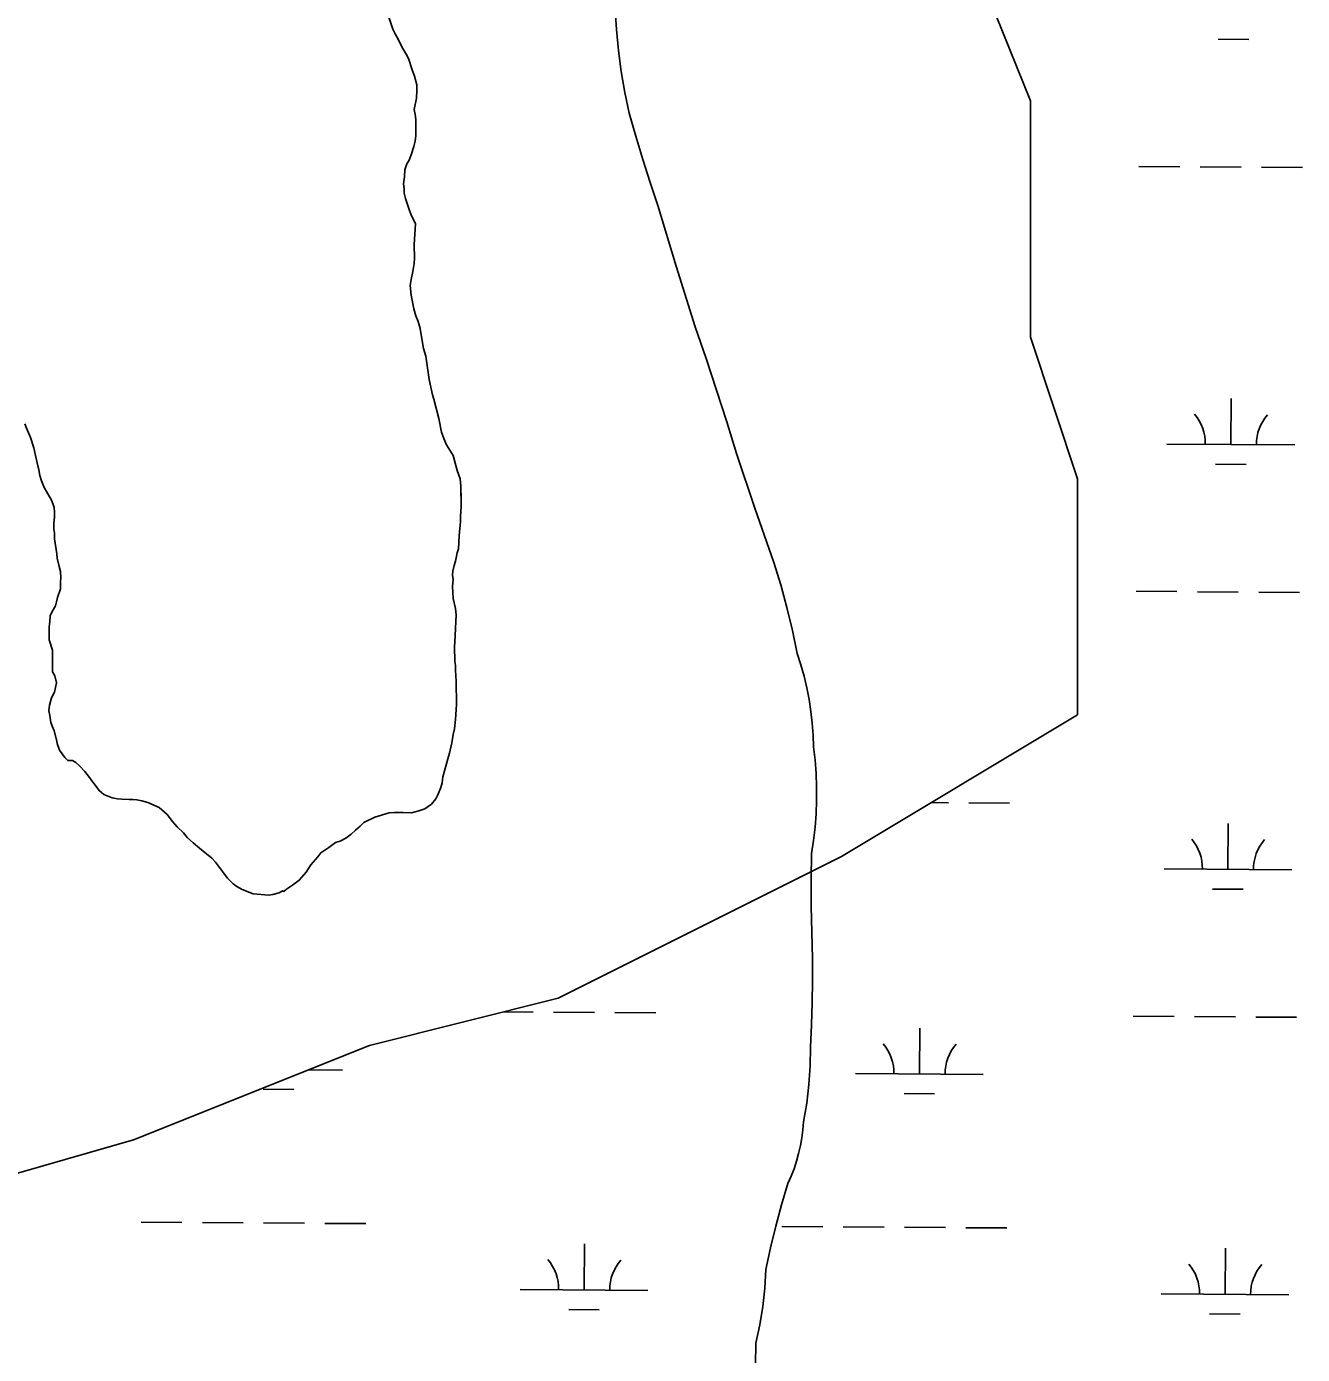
# Model space of a CAD drawing. Extents: x 3172231 to 3210228, y 940198 to 965780.
# Drawn here: x 3195351 to 3196350, y 952152 to 953192 of the extents above; entities that cross this region are included whole.
import ezdxf

# ---------------------------------------------------------------- set-up
doc = ezdxf.new("R2010")
doc.units = 0
for name, color, linetype in [('V-ROAD-CNTR', 7, 'Continuous'), ('V-SITE-VEGE', 7, 'Continuous'), ('V-TOPO-SHOR', 7, 'Continuous'), ('V-WETL-SWMP', 7, 'Continuous')]:
    doc.layers.add(name, color=color, linetype=linetype)

msp = doc.modelspace()

# ---------------------------------------------------------------- linework, layer by layer
at = {"layer": 'V-ROAD-CNTR'}
for points in [[(3195811.997, 953200.609), (3195812.918, 953189.392), (3195814.307, 953172.887), (3195816.41, 953156.439), (3195819.226, 953140.1), (3195822.742, 953123.913), (3195827.865, 953105.672), (3195833.298, 953087.518), (3195839.043, 953069.461), (3195845.094, 953051.506), (3195859.576, 953003.898), (3195874.434, 952956.405), (3195882.933, 952931.757), (3195891.16, 952907.018), (3195899.112, 952882.186)], [(3195899.112, 952882.186), (3195906.79, 952857.27), (3195921.124, 952814.495), (3195936.038, 952771.921), (3195941.389, 952754.364), (3195946.225, 952736.647), (3195950.534, 952718.794), (3195954.312, 952700.831), (3195957.165, 952691.963), (3195959.674, 952682.968), (3195961.83, 952673.869), (3195963.631, 952664.686), (3195965.068, 952655.435), (3195966.141, 952646.145), (3195966.85, 952636.833), (3195967.19, 952627.525), (3195968.366, 952617.144), (3195969.148, 952606.705), (3195969.535, 952596.225), (3195969.527, 952585.731), (3195969.117, 952575.244), (3195968.314, 952564.787), (3195967.116, 952554.383), (3195965.531, 952544.055), (3195965.314, 952523.532), (3195965.369, 952503.005), (3195965.697, 952482.479), (3195966.297, 952461.965), (3195966.338, 952444.614), (3195966.096, 952427.263), (3195965.576, 952409.919), (3195964.777, 952392.587), (3195964.515, 952377.868), (3195963.522, 952363.163), (3195961.804, 952348.526), (3195959.365, 952334.01), (3195958.816, 952327.788), (3195957.98, 952321.576), (3195956.858, 952315.4), (3195955.451, 952309.272), (3195953.763, 952303.216), (3195951.799, 952297.252), (3195949.569, 952291.395), (3195947.081, 952285.667), (3195942.081, 952269.012), (3195937.535, 952252.223), (3195933.449, 952235.315), (3195929.828, 952218.31), (3195928.917, 952203.812), (3195927.297, 952189.359), (3195924.979, 952175.003), (3195921.964, 952160.794), (3195921.653, 952143.449)]]:
    msp.add_lwpolyline(points, dxfattribs=at)
at = {"layer": 'V-SITE-VEGE'}
for p, q in [((3195634.507, 953198.853), (3195637.691, 953189.58)), ((3195637.691, 953189.58), (3195639.451, 953185.806)), ((3195639.451, 953185.806), (3195641.902, 953181.693)), ((3195641.902, 953181.693), (3195645.064, 953175.177)), ((3195645.064, 953175.177), (3195648.214, 953170.036)), ((3195648.214, 953170.036), (3195649.967, 953166.608)), ((3195649.967, 953166.608), (3195652.808, 953157.674)), ((3195652.808, 953157.674), (3195654.575, 953152.868)), ((3195654.575, 953152.868), (3195656.363, 953145.993)), ((3195656.363, 953145.993), (3195656.406, 953141.516)), ((3195656.115, 953135.652), (3195654.477, 953126.68)), ((3195656.406, 953141.516), (3195656.115, 953135.652)), ((3195654.477, 953126.68), (3195655.202, 953122.895)), ((3195655.202, 953122.895), (3195655.587, 953118.764)), ((3195655.587, 953118.764), (3195655.699, 953106.36)), ((3195655.699, 953106.36), (3195655.052, 953101.875)), ((3195654.057, 953097.729), (3195652.052, 953091.164)), ((3195655.052, 953101.875), (3195654.057, 953097.729)), ((3195648.671, 953084.241), (3195646.991, 953079.402)), ((3195650.368, 953087.014), (3195648.671, 953084.241)), ((3195652.052, 953091.164), (3195650.368, 953087.014)), ((3195646.7, 953073.885), (3195646.062, 953068.363)), ((3195646.991, 953079.402), (3195646.7, 953073.885)), ((3195646.062, 953068.363), (3195646.442, 953064.578)), ((3195646.442, 953064.578), (3195646.473, 953061.134)), ((3195646.473, 953061.134), (3195647.546, 953057.009)), ((3195647.546, 953057.009), (3195650.383, 953048.422)), ((3195650.383, 953048.422), (3195651.8, 953044.643)), ((3195651.8, 953044.643), (3195655.312, 953037.096)), ((3195655.312, 953037.096), (3195654.432, 953020.893)), ((3195654.432, 953020.893), (3195654.53, 953010.21)), ((3195654.225, 953006.073), (3195653.25, 952999.862)), ((3195654.53, 953010.21), (3195654.225, 953006.073)), ((3195651.927, 952993.648), (3195651.284, 952988.817)), ((3195653.25, 952999.862), (3195651.927, 952993.648)), ((3195651.284, 952988.817), (3195652.044, 952981.243)), ((3195652.044, 952981.243), (3195654.211, 952970.581)), ((3195654.211, 952970.581), (3195655.64, 952965.08)), ((3195655.64, 952965.08), (3195657.403, 952960.618)), ((3195657.403, 952960.618), (3195659.181, 952955.121)), ((3195659.181, 952955.121), (3195660.647, 952945.487)), ((3195660.647, 952945.487), (3195661.737, 952939.64)), ((3195661.737, 952939.64), (3195663.517, 952933.453)), ((3195663.517, 952933.453), (3195666.099, 952915.216)), ((3195666.099, 952915.216), (3195668.624, 952903.178)), ((3195668.624, 952903.178), (3195669.689, 952899.743)), ((3195669.689, 952899.743), (3195673.621, 952884.619)), ((3195350.818, 952877.123), (3195349.411, 952880.553)), ((3195353.988, 952869.916), (3195350.818, 952877.123)), ((3195673.621, 952884.619), (3195675.788, 952873.957)), ((3195356.478, 952861.671), (3195353.988, 952869.916)), ((3195675.788, 952873.957), (3195677.556, 952869.148)), ((3195677.556, 952869.148), (3195679.671, 952863.999)), ((3195357.912, 952855.826), (3195356.478, 952861.671)), ((3195359, 952849.979), (3195357.912, 952855.826)), ((3195679.671, 952863.999), (3195684.916, 952855.779)), ((3195684.916, 952855.779), (3195688.127, 952844.093)), ((3195360.429, 952844.478), (3195359, 952849.979)), ((3195361.16, 952840.005), (3195360.429, 952844.478)), ((3195362.575, 952835.884), (3195361.16, 952840.005)), ((3195364.693, 952830.734), (3195362.575, 952835.884)), ((3195688.127, 952844.093), (3195690.255, 952837.566)), ((3195690.255, 952837.566), (3195691.001, 952831.715)), ((3195370.298, 952820.793), (3195364.693, 952830.734)), ((3195691.001, 952831.715), (3195691.148, 952815.865)), ((3195372.418, 952815.3), (3195370.298, 952820.793)), ((3195372.801, 952811.169), (3195372.418, 952815.3)), ((3195691.148, 952815.865), (3195690.534, 952807.933)), ((3195372.195, 952802.203), (3195372.832, 952807.724)), ((3195372.832, 952807.724), (3195372.801, 952811.169)), ((3195690.569, 952804.144), (3195689.639, 952792.762)), ((3195690.534, 952807.933), (3195690.569, 952804.144)), ((3195372.234, 952798.072), (3195372.195, 952802.203)), ((3195372.606, 952794.972), (3195372.234, 952798.072)), ((3195372.649, 952790.493), (3195372.606, 952794.972)), ((3195689.639, 952792.762), (3195689.043, 952782.765)), ((3195374.48, 952778.794), (3195372.649, 952790.493)), ((3195689.043, 952782.765), (3195688.041, 952779.655)), ((3195374.857, 952775.352), (3195374.48, 952778.794)), ((3195376.297, 952768.819), (3195374.857, 952775.352)), ((3195686.723, 952773.097), (3195685.721, 952769.642)), ((3195688.041, 952779.655), (3195686.723, 952773.097)), ((3195377.366, 952765.038), (3195376.297, 952768.819)), ((3195377.759, 952759.873), (3195377.366, 952765.038)), ((3195684.73, 952765.153), (3195684.414, 952762.046)), ((3195684.414, 952762.046), (3195684.791, 952758.605)), ((3195685.721, 952769.642), (3195684.73, 952765.153)), ((3195375.144, 952744.687), (3195377.495, 952751.257)), ((3195377.444, 952756.768), (3195377.759, 952759.873)), ((3195377.495, 952751.257), (3195377.444, 952756.768)), ((3195684.791, 952758.605), (3195684.498, 952753.09)), ((3195684.498, 952753.09), (3195684.931, 952743.79)), ((3195373.481, 952738.123), (3195374.142, 952741.234)), ((3195374.142, 952741.234), (3195375.144, 952744.687)), ((3195684.931, 952743.79), (3195686.727, 952735.883)), ((3195369.119, 952725.679), (3195369.422, 952730.16)), ((3195369.422, 952730.16), (3195370.767, 952733.62)), ((3195370.767, 952733.62), (3195373.481, 952738.123)), ((3195687.116, 952731.062), (3195686.282, 952709.689)), ((3195686.727, 952735.883), (3195687.116, 952731.062)), ((3195368.469, 952721.538), (3195369.119, 952725.679)), ((3195368.564, 952711.546), (3195368.469, 952721.538)), ((3195371.052, 952703.299), (3195368.564, 952711.546)), ((3195686.282, 952709.689), (3195685.971, 952706.242)), ((3195371.21, 952686.415), (3195371.052, 952703.299)), ((3195685.971, 952706.242), (3195686.079, 952694.525)), ((3195686.079, 952694.525), (3195686.796, 952691.431)), ((3195686.796, 952691.431), (3195686.835, 952687.298)), ((3195372.961, 952683.331), (3195371.21, 952686.415)), ((3195374.39, 952677.83), (3195372.961, 952683.331)), ((3195373.395, 952674.033), (3195374.39, 952677.83)), ((3195686.835, 952687.298), (3195687.257, 952679.03)), ((3195687.257, 952679.03), (3195687.427, 952660.77)), ((3195370.366, 952666.079), (3195372.735, 952670.58)), ((3195372.735, 952670.58), (3195373.395, 952674.033)), ((3195368.394, 952655.722), (3195368.697, 952660.205)), ((3195368.697, 952660.205), (3195370.366, 952666.079)), ((3195687.427, 952660.77), (3195686.847, 952649.049)), ((3195369.115, 952652.283), (3195368.394, 952655.722)), ((3195369.856, 952646.776), (3195369.115, 952652.283)), ((3195371.265, 952643.344), (3195369.856, 952646.776)), ((3195686.847, 952649.049), (3195685.885, 952641.804)), ((3195372.33, 952640.253), (3195371.265, 952643.344)), ((3195374.413, 952632.104), (3195372.33, 952640.253)), ((3195684.89, 952637.314), (3195683.919, 952630.759)), ((3195685.885, 952641.804), (3195684.89, 952637.314)), ((3195374.835, 952630.284), (3195374.413, 952632.104)), ((3195376.254, 952625.817), (3195374.835, 952630.284)), ((3195376.604, 952625.131), (3195376.254, 952625.817)), ((3195683.919, 952630.759), (3195681.924, 952622.817)), ((3195380.794, 952619.312), (3195376.604, 952625.131)), ((3195383.229, 952616.922), (3195380.794, 952619.312)), ((3195386.674, 952616.955), (3195383.229, 952616.922)), ((3195389.447, 952615.26), (3195386.674, 952616.955)), ((3195680.589, 952618.321), (3195679.266, 952612.452)), ((3195681.924, 952622.817), (3195680.589, 952618.321)), ((3195392.574, 952612.532), (3195389.447, 952615.26)), ((3195396.402, 952608.431), (3195392.574, 952612.532)), ((3195400.236, 952603.643), (3195396.402, 952608.431)), ((3195679.266, 952612.452), (3195676.929, 952604.161)), ((3195401.985, 952600.903), (3195400.236, 952603.643)), ((3195404.774, 952597.485), (3195401.985, 952600.903)), ((3195407.57, 952593.375), (3195404.774, 952597.485)), ((3195675.284, 952595.875), (3195672.927, 952589.995)), ((3195676.286, 952599.33), (3195675.284, 952595.875)), ((3195676.929, 952604.161), (3195676.286, 952599.33)), ((3195411.387, 952590.309), (3195407.57, 952593.375)), ((3195417.961, 952587.614), (3195411.387, 952590.309)), ((3195422.102, 952586.962), (3195417.961, 952587.614)), ((3195425.551, 952586.651), (3195422.102, 952586.962)), ((3195431.065, 952586.358), (3195425.551, 952586.651)), ((3195434.169, 952586.387), (3195431.065, 952586.358)), ((3195437.272, 952586.071), (3195434.169, 952586.387)), ((3195441.069, 952585.418), (3195437.272, 952586.071)), ((3195445.904, 952584.085), (3195441.069, 952585.418)), ((3195671.233, 952586.878), (3195667.828, 952582.713)), ((3195672.927, 952589.995), (3195671.233, 952586.878)), ((3195454.557, 952580.03), (3195445.904, 952584.085)), ((3195460.81, 952574.576), (3195454.557, 952580.03)), ((3195464.996, 952569.102), (3195460.81, 952574.576)), ((3195634.812, 952575.856), (3195623.47, 952572.649)), ((3195638.599, 952576.237), (3195634.812, 952575.856)), ((3195645.836, 952576.304), (3195638.599, 952576.237)), ((3195652.384, 952576.02), (3195645.836, 952576.304)), ((3195657.881, 952577.449), (3195652.384, 952576.02)), ((3195662.691, 952579.219), (3195657.881, 952577.449)), ((3195667.828, 952582.713), (3195662.691, 952579.219)), ((3195468.826, 952565.002), (3195464.996, 952569.102)), ((3195473.694, 952560.224), (3195468.826, 952565.002)), ((3195612.163, 952565.653), (3195608.403, 952562.515)), ((3195614.895, 952568.434), (3195612.163, 952565.653)), ((3195623.47, 952572.649), (3195614.895, 952568.434)), ((3195476.829, 952556.461), (3195473.694, 952560.224)), ((3195481.347, 952552.37), (3195476.829, 952556.461)), ((3195596.424, 952553.789), (3195592.644, 952552.72)), ((3195600.881, 952556.242), (3195596.424, 952553.789)), ((3195604.987, 952559.382), (3195600.881, 952556.242)), ((3195608.403, 952562.515), (3195604.987, 952559.382)), ((3195486.209, 952548.28), (3195481.347, 952552.37)), ((3195495.933, 952540.446), (3195486.209, 952548.28)), ((3195581.349, 952544.69), (3195578.965, 952541.566)), ((3195587.511, 952548.882), (3195581.349, 952544.69)), ((3195592.644, 952552.72), (3195587.511, 952548.882)), ((3195498.716, 952537.37), (3195495.933, 952540.446)), ((3195508.139, 952524.709), (3195498.716, 952537.37)), ((3195573.509, 952535.312), (3195569.776, 952529.42)), ((3195578.965, 952541.566), (3195573.509, 952535.312)), ((3195512.661, 952520.271), (3195508.139, 952524.709)), ((3195564.32, 952523.165), (3195559.187, 952519.327)), ((3195569.776, 952529.42), (3195564.32, 952523.165)), ((3195515.436, 952518.229), (3195512.661, 952520.271)), ((3195519.593, 952515.858), (3195515.436, 952518.229)), ((3195528.238, 952512.493), (3195519.593, 952515.858)), ((3195540.653, 952511.573), (3195528.238, 952512.493)), ((3195543.75, 952511.946), (3195540.653, 952511.573)), ((3195548.558, 952513.372), (3195543.75, 952511.946)), ((3195551.305, 952514.776), (3195548.558, 952513.372)), ((3195552.341, 952514.441), (3195551.305, 952514.776)), ((3195554.391, 952516.181), (3195552.341, 952514.441)), ((3195559.187, 952519.327), (3195554.391, 952516.181))]:
    msp.add_line(p, q, dxfattribs=at)
at = {"layer": 'V-TOPO-SHOR'}
for points in [[(3195686.847, 952649.049), (3195687.427, 952660.77), (3195687.257, 952679.03), (3195686.835, 952687.298), (3195686.796, 952691.431), (3195686.079, 952694.525), (3195685.971, 952706.242), (3195686.282, 952709.689), (3195687.116, 952731.062), (3195686.727, 952735.883), (3195684.931, 952743.79), (3195684.498, 952753.09), (3195684.791, 952758.605), (3195684.414, 952762.048), (3195684.73, 952765.153), (3195685.721, 952769.642), (3195686.723, 952773.097), (3195688.041, 952779.655), (3195689.045, 952782.765), (3195689.641, 952792.764), (3195690.569, 952804.144), (3195690.534, 952807.933), (3195691.148, 952815.865), (3195691.099, 952821.034), (3195691.001, 952831.715), (3195690.255, 952837.566), (3195688.127, 952844.093), (3195684.916, 952855.779), (3195679.671, 952863.999), (3195677.556, 952869.148), (3195675.788, 952873.957), (3195673.621, 952884.619), (3195669.689, 952899.743), (3195668.624, 952903.178), (3195666.099, 952915.216), (3195663.517, 952933.453), (3195661.737, 952939.64), (3195660.647, 952945.487), (3195659.181, 952955.121), (3195657.405, 952960.618), (3195655.64, 952965.08), (3195654.211, 952970.581), (3195652.044, 952981.243), (3195651.284, 952988.817), (3195651.927, 952993.648), (3195653.25, 952999.862), (3195654.225, 953006.073), (3195654.53, 953010.21), (3195654.432, 953020.893), (3195655.312, 953037.096), (3195651.798, 953044.643), (3195650.383, 953048.422), (3195647.546, 953057.009), (3195646.473, 953061.134), (3195646.442, 953064.578), (3195646.062, 953068.365), (3195646.698, 953073.885), (3195646.991, 953079.402), (3195648.671, 953084.241), (3195650.366, 953087.014), (3195652.052, 953091.164), (3195654.057, 953097.729), (3195655.052, 953101.875), (3195655.699, 953106.36), (3195655.585, 953118.764), (3195655.202, 953122.895), (3195654.477, 953126.68), (3195656.115, 953135.652), (3195656.406, 953141.514), (3195656.363, 953145.993), (3195654.575, 953152.868), (3195652.808, 953157.674), (3195649.967, 953166.608), (3195648.214, 953170.036), (3195645.064, 953175.177), (3195641.902, 953181.693), (3195639.453, 953185.806), (3195637.693, 953189.58), (3195634.507, 953198.853)], [(3195349.411, 952880.555), (3195350.82, 952877.123), (3195353.988, 952869.916), (3195356.478, 952861.671), (3195357.912, 952855.826), (3195359, 952849.979), (3195360.429, 952844.478), (3195361.16, 952840.005), (3195362.575, 952835.882), (3195364.693, 952830.734), (3195370.298, 952820.795), (3195372.418, 952815.3), (3195372.801, 952811.169), (3195372.832, 952807.724), (3195372.195, 952802.203), (3195372.234, 952798.07), (3195372.606, 952794.972), (3195372.649, 952790.493), (3195374.48, 952778.794), (3195374.857, 952775.352), (3195376.297, 952768.819), (3195377.366, 952765.038), (3195377.759, 952759.873), (3195377.444, 952756.768), (3195377.495, 952751.257), (3195375.144, 952744.687), (3195374.142, 952741.232), (3195373.483, 952738.123), (3195370.767, 952733.62), (3195369.422, 952730.16), (3195369.119, 952725.679), (3195368.469, 952721.538), (3195368.562, 952711.546), (3195371.052, 952703.299), (3195371.21, 952686.415), (3195372.961, 952683.331), (3195374.39, 952677.83), (3195373.393, 952674.033), (3195372.735, 952670.58), (3195370.366, 952666.079), (3195368.697, 952660.205), (3195368.394, 952655.722), (3195369.115, 952652.283), (3195369.856, 952646.776), (3195371.265, 952643.344), (3195372.33, 952640.253), (3195374.413, 952632.104)], [(3195374.413, 952632.104), (3195374.835, 952630.284), (3195376.254, 952625.817), (3195376.604, 952625.131), (3195380.794, 952619.312), (3195383.229, 952616.922), (3195386.674, 952616.955), (3195389.447, 952615.26), (3195392.574, 952612.532), (3195396.402, 952608.431), (3195400.236, 952603.643), (3195401.985, 952600.903), (3195404.774, 952597.485), (3195407.57, 952593.375), (3195411.387, 952590.309), (3195417.961, 952587.614), (3195422.102, 952586.962), (3195425.549, 952586.651), (3195431.067, 952586.358), (3195434.167, 952586.387), (3195437.272, 952586.071), (3195441.069, 952585.418), (3195445.904, 952584.085), (3195454.557, 952580.03), (3195460.81, 952574.576), (3195464.996, 952569.102), (3195468.826, 952565.002), (3195473.694, 952560.224), (3195476.829, 952556.461), (3195481.347, 952552.37), (3195486.209, 952548.28), (3195495.933, 952540.446), (3195498.716, 952537.37), (3195508.139, 952524.709), (3195512.661, 952520.271), (3195515.436, 952518.229), (3195519.593, 952515.858), (3195528.238, 952512.493), (3195540.653, 952511.573), (3195543.75, 952511.946), (3195548.56, 952513.372), (3195551.305, 952514.774), (3195552.341, 952514.441), (3195554.391, 952516.181), (3195559.187, 952519.327), (3195564.32, 952523.165), (3195569.776, 952529.42), (3195573.509, 952535.312), (3195578.965, 952541.566), (3195581.349, 952544.69), (3195587.511, 952548.882), (3195592.644, 952552.72), (3195596.424, 952553.789), (3195600.881, 952556.242), (3195604.987, 952559.382), (3195608.403, 952562.515), (3195612.163, 952565.653), (3195614.895, 952568.434), (3195623.47, 952572.649), (3195634.812, 952575.856), (3195638.599, 952576.237), (3195645.834, 952576.304), (3195652.384, 952576.02), (3195657.883, 952577.449), (3195662.691, 952579.219), (3195667.828, 952582.713), (3195671.233, 952586.878), (3195672.927, 952589.995), (3195675.284, 952595.875), (3195676.286, 952599.33), (3195676.929, 952604.161), (3195679.266, 952612.452), (3195680.589, 952618.321), (3195681.924, 952622.815), (3195683.919, 952630.759), (3195684.89, 952637.314), (3195685.883, 952641.804), (3195686.847, 952649.049)]]:
    msp.add_lwpolyline(points, dxfattribs=at)
at = {"layer": 'V-WETL-SWMP'}
for p, q in [((3196136.87, 953133.347), (3196062.942, 953318.242)), ((3196284.046, 953181.659), (3196308.045, 953181.495)), ((3196136.87, 952948.451), (3196136.87, 953133.347)), ((3196221.958, 953082.078), (3196253.958, 953081.86)), ((3196269.957, 953081.751), (3196301.956, 953081.533)), ((3196317.956, 953081.424), (3196349.955, 953081.207)), ((3196173.833, 952837.514), (3196136.87, 952948.451)), ((3196293.886, 952864.34), (3196294.131, 952900.339)), ((3196243.887, 952864.681), (3196343.885, 952864)), ((3196281.781, 952848.991), (3196305.78, 952848.828)), ((3196173.833, 952652.619), (3196173.833, 952837.514)), ((3196219.694, 952749.411), (3196251.693, 952749.193)), ((3196267.693, 952749.084), (3196299.692, 952748.866)), ((3196315.692, 952748.757), (3196347.691, 952748.539)), ((3195989.014, 952541.682), (3196173.833, 952652.619)), ((3196059.508, 952583.996), (3196072.656, 952583.907)), ((3196088.655, 952583.798), (3196120.655, 952583.58)), ((3196291.621, 952531.673), (3196291.866, 952567.672)), ((3195767.231, 952430.745), (3195989.014, 952541.682)), ((3196241.622, 952532.013), (3196341.62, 952531.333)), ((3196279.517, 952516.324), (3196303.516, 952516.161)), ((3195619.376, 952393.766), (3195767.231, 952430.745)), ((3195724.659, 952420.098), (3195747.532, 952419.942)), ((3195763.532, 952419.833), (3195795.531, 952419.615)), ((3195811.531, 952419.506), (3195843.53, 952419.288)), ((3196050.053, 952371.452), (3196050.298, 952407.451)), ((3196217.429, 952416.743), (3196249.428, 952416.525)), ((3196265.428, 952416.417), (3196297.427, 952416.199)), ((3196313.427, 952416.09), (3196345.426, 952415.872)), ((3195434.557, 952319.808), (3195619.376, 952393.766)), ((3195571.749, 952374.707), (3195598.156, 952374.528)), ((3196000.054, 952371.792), (3196100.052, 952371.111)), ((3195536.052, 952359.519), (3195560.051, 952359.356)), ((3196037.948, 952356.103), (3196061.948, 952355.939)), ((3195175.81, 952245.85), (3195434.557, 952319.808)), ((3195440.498, 952255.527), (3195472.497, 952255.309)), ((3195488.497, 952255.2), (3195520.496, 952254.983)), ((3195536.496, 952254.874), (3195568.495, 952254.656)), ((3195584.494, 952254.547), (3195616.494, 952254.329)), ((3195942.394, 952252.111), (3195974.393, 952251.893)), ((3195990.393, 952251.784), (3196022.392, 952251.566)), ((3196038.392, 952251.457), (3196070.391, 952251.239)), ((3196086.391, 952251.13), (3196118.39, 952250.913)), ((3195787.46, 952202.422), (3195787.705, 952238.421)), ((3196289.357, 952199.006), (3196289.602, 952235.005)), ((3195737.462, 952202.762), (3195837.459, 952202.082)), ((3196239.358, 952199.346), (3196339.356, 952198.665)), ((3195775.356, 952187.073), (3195799.355, 952186.91)), ((3196277.252, 952183.657), (3196301.251, 952183.493))]:
    msp.add_line(p, q, dxfattribs=at)
for centre, start, end in [((3196238.647, 952865.191), 358.838165, 40.381824), ((3196349.131, 952864.439), 138.838162, 180.381821), ((3196236.383, 952532.524), 358.838165, 40.381824), ((3196346.866, 952531.772), 138.838162, 180.381821), ((3195994.815, 952372.302), 358.838165, 40.381824), ((3196105.298, 952371.55), 138.838162, 180.381821), ((3195732.222, 952203.273), 358.838165, 40.381824), ((3195842.705, 952202.521), 138.838162, 180.381821), ((3196234.118, 952199.856), 358.838165, 40.381824), ((3196344.602, 952199.104), 138.838162, 180.381821)]:
    msp.add_arc(centre, 35.246, start, end, dxfattribs=at)

doc.saveas('drawing.dxf')
